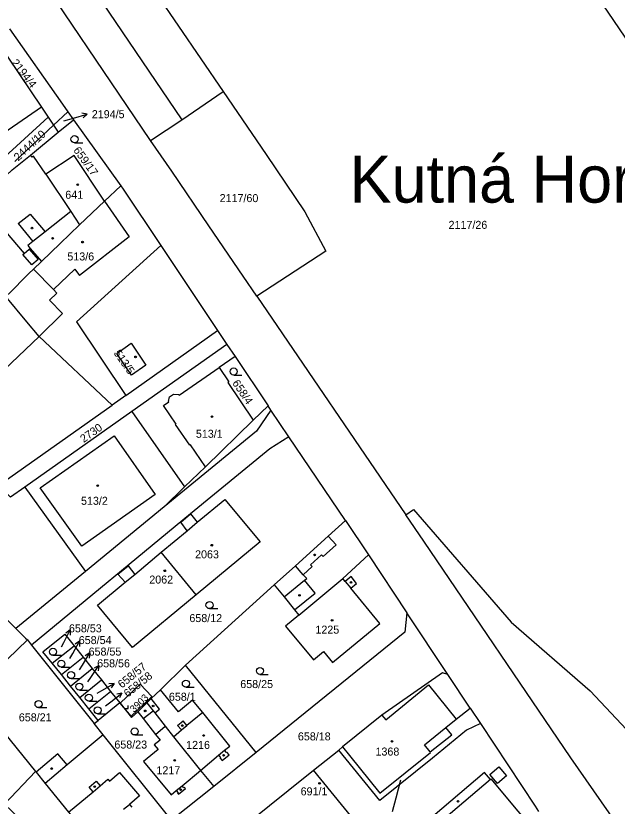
# Model space of a CAD drawing. Extents: x -679220 to -673243, y -1075091 to -1066557.
# Drawn here: x -676064.1 to -675936.5, y -1071383.2 to -1071215.3 of the extents above; entities that cross this region are included whole.
import ezdxf

# ---------------------------------------------------------------- set-up
doc = ezdxf.new("R2010")
doc.units = 0
for name, color, linetype in [('Default', 7, 'Continuous'), ('Hranice parcel', 7, 'Continuous'), ('Parcelní čísla', 7, 'Continuous'), ('Pop  PČ popisy', 7, 'Continuous'), ('Vnitřní kresba', 7, 'Continuous'), ('Značky budov', 7, 'Continuous'), ('Značky kultur', 7, 'Continuous')]:
    doc.layers.add(name, color=color, linetype=linetype)

msp = doc.modelspace()

# ---------------------------------------------------------------- linework, layer by layer
at = {"layer": 'Hranice parcel'}
for p, q in [((-676028.85, -1071237.39), (-676020.06, -1071231.4)), ((-676056.09, -1071238.56), (-676053.04, -1071235.73)), ((-676053.04, -1071235.73), (-676051.84, -1071237.4)), ((-676057.23, -1071236.86), (-676067.3, -1071246.07)), ((-676057.23, -1071236.86), (-676056.09, -1071238.56)), ((-676055.1, -1071240.03), (-676051.84, -1071237.4)), ((-676051.84, -1071237.4), (-676041.78, -1071251.43)), ((-676035.5, -1071241.81), (-676028.85, -1071237.39)), ((-676064.34, -1071246.24), (-676056.09, -1071238.56)), ((-676061.01, -1071244.89), (-676055.1, -1071240.03)), ((-676056.09, -1071238.56), (-676055.1, -1071240.03)), ((-676045.31, -1071254.69), (-676041.78, -1071251.43)), ((-676033.35, -1071264.07), (-676051.24, -1071280.34)), ((-676033.35, -1071264.07), (-676021.26, -1071282.16)), ((-676012.95, -1071274.83), (-675981.32, -1071321.28)), ((-676051.24, -1071280.34), (-676040.74, -1071295.93)), ((-676040.74, -1071295.93), (-676021.26, -1071282.16)), ((-676021.26, -1071282.16), (-676019.3, -1071285.1)), ((-676019.3, -1071285.1), (-676039.48, -1071299.37)), ((-676019.3, -1071285.1), (-676017.56, -1071287.7)), ((-676017.56, -1071287.7), (-676010.57, -1071298.17)), ((-676040.74, -1071295.93), (-676043.68, -1071298.01)), ((-676067.84, -1071315.09), (-676043.68, -1071298.01)), ((-676010.57, -1071298.17), (-676013.69, -1071301.2)), ((-676039.48, -1071299.37), (-676062.18, -1071315.42)), ((-676039.48, -1071299.37), (-676028.29, -1071315.38)), ((-676062.18, -1071315.42), (-676049.32, -1071333.3)), ((-675994.12, -1071322.49), (-675989.25, -1071329.82)), ((-676025.79, -1071338.26), (-676033.26, -1071329.25)), ((-675989.25, -1071329.82), (-675981.12, -1071342.08)), ((-676049.32, -1071333.3), (-676064.07, -1071345.41)), ((-676028.06, -1071353.21), (-676009.26, -1071336.19)), ((-676064.07, -1071345.41), (-676070.91, -1071338.54)), ((-675972.41, -1071355.19), (-675981.12, -1071342.08)), ((-676073.38, -1071359.21), (-676061.64, -1071347.82)), ((-676056.36, -1071352.81), (-676051.75, -1071349.11)), ((-676051.75, -1071349.11), (-676049.81, -1071351.53)), ((-676054.42, -1071355.23), (-676049.81, -1071351.53)), ((-676049.81, -1071351.53), (-676047.88, -1071353.95)), ((-676054.42, -1071355.23), (-676056.36, -1071352.81)), ((-676052.47, -1071357.65), (-676047.88, -1071353.95)), ((-676047.88, -1071353.95), (-676045.94, -1071356.36)), ((-676033.42, -1071358.42), (-676028.06, -1071353.21)), ((-676013.1, -1071371.78), (-676028.06, -1071353.21)), ((-676052.47, -1071357.65), (-676054.42, -1071355.23)), ((-675967.67, -1071362.33), (-675972.41, -1071355.19)), ((-676050.53, -1071360.07), (-676052.47, -1071357.65)), ((-676050.53, -1071360.07), (-676045.94, -1071356.36)), ((-676045.94, -1071356.36), (-676044, -1071358.79)), ((-676073.38, -1071359.21), (-676059.9, -1071375.82)), ((-676048.59, -1071362.48), (-676044, -1071358.79)), ((-676044, -1071358.79), (-676042.03, -1071361.24)), ((-676048.59, -1071362.48), (-676050.53, -1071360.07)), ((-676046.62, -1071364.94), (-676048.59, -1071362.48)), ((-676042.03, -1071361.24), (-676046.62, -1071364.94)), ((-676038.23, -1071363.09), (-676036.31, -1071361.22)), ((-675967.67, -1071362.33), (-675965.5, -1071365.59)), ((-676047.45, -1071365.61), (-676046.62, -1071364.94)), ((-676045.55, -1071367.99), (-676047.45, -1071365.61)), ((-675965.5, -1071365.59), (-675968.42, -1071367.04)), ((-676031.05, -1071386.16), (-676045.55, -1071367.99)), ((-675995.57, -1071371.26), (-675994.73, -1071370.59)), ((-676013.1, -1071371.78), (-676022.08, -1071378.97)), ((-676000.89, -1071375.51), (-675995.57, -1071371.26)), ((-675986.84, -1071381.92), (-675995.57, -1071371.26)), ((-676059.8, -1071375.94), (-676059.9, -1071375.82)), ((-676024.92, -1071375.57), (-676022.08, -1071378.97)), ((-675992.79, -1071385.49), (-676000.89, -1071375.51)), ((-676022.08, -1071378.97), (-676031.05, -1071386.16))]:
    msp.add_line(p, q, dxfattribs=at)
for points in [[(-675828.15, -1071376.24), (-675863.07, -1071324.61), (-675918.9, -1071243.14), (-675974.74, -1071161.07), (-676000.25, -1071117.38), (-676033.26, -1071055.17), (-676034.84, -1071052.11), (-676046.89, -1071024.68), (-676041.61, -1071015.35)], [(-676103.35, -1071142.45), (-676096.46, -1071137.77), (-676028.85, -1071237.39)], [(-676035.5, -1071241.81), (-676092.07, -1071158.2), (-676094.95, -1071154.67), (-676098.88, -1071149.06), (-676103.35, -1071142.45)], [(-676057.54, -1071176.05), (-676051.91, -1071184.4), (-676048.82, -1071192.06), (-676044.36, -1071196.27), (-676042.1, -1071199.04), (-676042.78, -1071199.61), (-676041.89, -1071200.9), (-676041.23, -1071200.44), (-676039.9, -1071202.36), (-676040.58, -1071202.86), (-676039.72, -1071204.1), (-676039.03, -1071203.62), (-676020.06, -1071231.4)], [(-676065.44, -1071218.08), (-676054.21, -1071234.1), (-676053.04, -1071235.73)], [(-676068.21, -1071220.62), (-676058.68, -1071234.72), (-676057.23, -1071236.86)], [(-676020.06, -1071231.4), (-676010.95, -1071244.79), (-676002.77, -1071256.97), (-675998.32, -1071265.31), (-676012.95, -1071274.83)], [(-676012.95, -1071274.83), (-676015.82, -1071270.62), (-676023.15, -1071259.93), (-676030.99, -1071248.32), (-676035.5, -1071241.81)], [(-676072.57, -1071255.13), (-676070.39, -1071253.14), (-676068.85, -1071251.72), (-676064.87, -1071248.06), (-676061.01, -1071244.89)], [(-676045.31, -1071254.69), (-676051.72, -1071245.01), (-676057.74, -1071248.98), (-676060.32, -1071245.11), (-676060.63, -1071245.35), (-676061.01, -1071244.89)], [(-676041.78, -1071251.43), (-676041.31, -1071252.15), (-676033.35, -1071264.07)], [(-676072.57, -1071255.13), (-676070.52, -1071257.71), (-676070.06, -1071256.78), (-676062.36, -1071265.8), (-676061.28, -1071264.9), (-676061.05, -1071264.71), (-676058.63, -1071267.49)], [(-676058.63, -1071267.49), (-676054.69, -1071263.66), (-676050.55, -1071259.71), (-676045.31, -1071254.69)], [(-676066.25, -1071274.96), (-676065.14, -1071273.92), (-676061.92, -1071270.61), (-676061.33, -1071270.07), (-676060.34, -1071269.11), (-676058.63, -1071267.49)], [(-676043.68, -1071298.01), (-676059.17, -1071283.4), (-676061.74, -1071280.32), (-676066.25, -1071274.96)], [(-676017.56, -1071287.7), (-676020.92, -1071290), (-676018.86, -1071293.04), (-676019.11, -1071293.21), (-676013.69, -1071301.2)], [(-675994.12, -1071322.49), (-676006.13, -1071304.73), (-676009.94, -1071299.1), (-676010.57, -1071298.17)], [(-676013.69, -1071301.2), (-676023.86, -1071311.08), (-676028.29, -1071315.38)], [(-676062.18, -1071315.42), (-676065.21, -1071317.56), (-676067.84, -1071315.09)], [(-676028.29, -1071315.38), (-676032.59, -1071319.57), (-676049.32, -1071333.3)], [(-676033.26, -1071329.25), (-676027.71, -1071324.66), (-676029.1, -1071322.88), (-676027.02, -1071321.08), (-676025.6, -1071322.86), (-676019.73, -1071318.04), (-676012.22, -1071327.04), (-676025.79, -1071338.26)], [(-675981.32, -1071321.28), (-675979.71, -1071320.17), (-675958.96, -1071344.08), (-675942.19, -1071358.69), (-675925.65, -1071376.26), (-675903.8, -1071399.59), (-675900.1, -1071402.8), (-675886.01, -1071422.07), (-675873.55, -1071440.05), (-675863.47, -1071455.5), (-675854.14, -1071469.73), (-675851.06, -1071475.72), (-675846.24, -1071485.53), (-675836.69, -1071505.46)], [(-675855.42, -1071506.6), (-675858.63, -1071501.84), (-675865.79, -1071490.49), (-675921.38, -1071408.62), (-675946.28, -1071372.89), (-675977.5, -1071326.89), (-675981.32, -1071321.28)], [(-676009.26, -1071336.19), (-676004.77, -1071332.13), (-675997.81, -1071325.83), (-675994.12, -1071322.49)], [(-676025.79, -1071338.26), (-676039.31, -1071349.48), (-676046.75, -1071340.45), (-676040.89, -1071335.59), (-676042.42, -1071333.89), (-676040.27, -1071332.13), (-676038.86, -1071333.93), (-676033.26, -1071329.25)], [(-676009.26, -1071336.19), (-676007.17, -1071338.68), (-676004.95, -1071341.45), (-676004.05, -1071342.57), (-676006.86, -1071344.9), (-676000.89, -1071352.08), (-675998.77, -1071350.31), (-675996.85, -1071352.62), (-675986.84, -1071344.35), (-675993.01, -1071336.87), (-675991.76, -1071335.84), (-675992.93, -1071334.41), (-675994.18, -1071335.44), (-675994.71, -1071334.8), (-675989.25, -1071329.82)], [(-675981.12, -1071342.08), (-675981.53, -1071346.24), (-676013.1, -1071371.78)], [(-676064.07, -1071345.41), (-676062.05, -1071347.45), (-676061.64, -1071347.82)], [(-676056.36, -1071352.81), (-676058.33, -1071350.36), (-676053.72, -1071346.66), (-676051.75, -1071349.11)], [(-676061.64, -1071347.82), (-676060.74, -1071348.94), (-676047.45, -1071365.61)], [(-675972.41, -1071355.19), (-675973.57, -1071354.84), (-675986.39, -1071363.8), (-675994.73, -1071370.59)], [(-676041.97, -1071361.32), (-676037.72, -1071357.23), (-676035.22, -1071359.84), (-676039.61, -1071364.01), (-676041.97, -1071361.32)], [(-676036.31, -1071361.22), (-676035.35, -1071360.29), (-676033.42, -1071358.42)], [(-676024.92, -1071375.57), (-676021.05, -1071372.34), (-676020.66, -1071372.8), (-676020.77, -1071372.89), (-676020.3, -1071373.46), (-676018.83, -1071372.24), (-676019.3, -1071371.67), (-676019.41, -1071371.76), (-676019.79, -1071371.3), (-676018.7, -1071370.38), (-676024.43, -1071363.29), (-676026.58, -1071360.62), (-676029.54, -1071363.15), (-676033.42, -1071358.42)], [(-676042.03, -1071361.24), (-676041.97, -1071361.32), (-676039.53, -1071364.35), (-676038.23, -1071363.09)], [(-676036.31, -1071361.22), (-676034.97, -1071362.9), (-676034.61, -1071363.36), (-676032.37, -1071366.18), (-676030.61, -1071368.4), (-676024.92, -1071375.57)], [(-675994.73, -1071370.59), (-675993.27, -1071372.41), (-675986.84, -1071380.42), (-675976.05, -1071371.76), (-675976.14, -1071371.65), (-675971.58, -1071368), (-675972.81, -1071366.47), (-675970.62, -1071364.7), (-675967.67, -1071362.33)], [(-676038.23, -1071363.09), (-676037.06, -1071364.56), (-676034.47, -1071367.93), (-676033.48, -1071369.11), (-676034.7, -1071370.13), (-676033.88, -1071371.1), (-676036.98, -1071373.68), (-676031.11, -1071380.73), (-676030.05, -1071379.84), (-676029.66, -1071380.3), (-676029.77, -1071380.39), (-676029.57, -1071380.63), (-676028.11, -1071379.42), (-676028.31, -1071379.18), (-676028.42, -1071379.27), (-676028.8, -1071378.81), (-676024.92, -1071375.57)], [(-675965.5, -1071365.59), (-675953.85, -1071383.14), (-675953.13, -1071384.28)], [(-675968.42, -1071367.04), (-675975.69, -1071372.93), (-675986.84, -1071381.92)], [(-676045.55, -1071367.99), (-676053.19, -1071374.41), (-676055.17, -1071372.05), (-676059.8, -1071375.94)], [(-676059.9, -1071375.82), (-676066.51, -1071382.71), (-676063.26, -1071385.82), (-676068.98, -1071390.04)], [(-676059.8, -1071375.94), (-676057.86, -1071378.33), (-676052.9, -1071384.45), (-676045.86, -1071392.9), (-676043.47, -1071395.98)], [(-676050.94, -1071415.7), (-676006.28, -1071379.82), (-676000.89, -1071375.51)], [(-675970.28, -1071395.01), (-675969.01, -1071396.53), (-675956.18, -1071385.71), (-675957.46, -1071384.19), (-675963.18, -1071377.36), (-675963.38, -1071377.52), (-675964.65, -1071376.02), (-675977.03, -1071386.54), (-675975.76, -1071388.04), (-675975.96, -1071388.21), (-675972.97, -1071391.79), (-675970.28, -1071395.01)]]:
    msp.add_lwpolyline(points, dxfattribs=at)
at = {"layer": 'Pop  PČ popisy'}
for p, q in [((-676051.85, -1071237.04), (-676048.97, -1071236.21)), ((-676048.97, -1071236.21), (-676050.07, -1071236.01)), ((-676048.97, -1071236.21), (-676049.79, -1071236.97)), ((-676053.9, -1071237.63), (-676051.85, -1071237.04)), ((-676053.94, -1071348.41), (-676052.58, -1071345.74)), ((-676052.58, -1071345.74), (-676053.48, -1071346.4)), ((-676052.58, -1071345.74), (-676052.59, -1071346.86)), ((-676054.42, -1071349.33), (-676053.94, -1071348.41)), ((-676052.02, -1071350.77), (-676050.57, -1071348.15)), ((-676050.57, -1071348.15), (-676051.49, -1071348.78)), ((-676050.57, -1071348.15), (-676050.61, -1071349.26)), ((-676052.6, -1071351.82), (-676052.02, -1071350.77)), ((-676049.97, -1071353.2), (-676048.42, -1071350.63)), ((-676048.42, -1071350.63), (-676049.37, -1071351.23)), ((-676048.42, -1071350.63), (-676048.51, -1071351.74)), ((-676050.59, -1071354.24), (-676049.97, -1071353.2)), ((-676048.18, -1071355.8), (-676046.5, -1071353.31)), ((-676046.5, -1071353.31), (-676047.48, -1071353.86)), ((-676046.5, -1071353.31), (-676046.65, -1071354.42)), ((-676048.81, -1071356.75), (-676048.18, -1071355.8)), ((-676045.85, -1071358.58), (-676043.22, -1071357.12)), ((-676043.22, -1071357.12), (-676044.34, -1071357.17)), ((-676043.22, -1071357.12), (-676043.86, -1071358.05)), ((-676046.83, -1071359.13), (-676045.85, -1071358.58)), ((-676043.94, -1071361), (-676041.58, -1071359.15)), ((-676041.58, -1071359.15), (-676042.67, -1071359.37)), ((-676041.58, -1071359.15), (-676042.06, -1071360.16)), ((-676045.06, -1071361.87), (-676043.94, -1071361)), ((-675982.42, -1071377.63), (-675983.44, -1071381.43)), ((-675983.44, -1071381.43), (-675984.22, -1071384.33))]:
    msp.add_line(p, q, dxfattribs=at)
at = {"layer": 'Vnitřní kresba'}
for p, q in [((-676058.68, -1071234.72), (-676067.83, -1071241.05)), ((-676057.74, -1071248.98), (-676052.44, -1071256.89)), ((-676045.31, -1071254.69), (-676040.07, -1071262.28)), ((-676052.44, -1071256.89), (-676057.89, -1071261.22)), ((-676052.44, -1071256.89), (-676050.55, -1071259.71)), ((-676063.63, -1071259.41), (-676061.07, -1071257.43)), ((-676061.07, -1071257.43), (-676057.89, -1071261.22)), ((-676063.63, -1071259.41), (-676060.49, -1071263.28)), ((-676057.89, -1071261.22), (-676060.49, -1071263.28)), ((-676060.49, -1071263.28), (-676061.57, -1071264.14)), ((-676040.07, -1071262.28), (-676050.6, -1071270.5)), ((-676061.57, -1071264.14), (-676061.05, -1071264.71)), ((-676061.28, -1071264.9), (-676059.39, -1071267.11)), ((-676062.59, -1071265.99), (-676062.36, -1071265.8)), ((-676060.7, -1071268.19), (-676062.59, -1071265.99)), ((-676059.39, -1071267.11), (-676060.7, -1071268.19)), ((-676060.34, -1071269.11), (-676056.11, -1071273.48)), ((-676056.11, -1071273.48), (-676051.6, -1071269.12)), ((-676051.6, -1071269.12), (-676050.6, -1071270.5)), ((-676056.11, -1071273.48), (-676055.41, -1071274.2)), ((-676055.41, -1071274.2), (-676056.96, -1071275.7)), ((-676056.96, -1071275.7), (-676054.19, -1071278.56)), ((-676054.19, -1071278.56), (-676059.17, -1071283.4)), ((-676059.17, -1071283.4), (-676084.73, -1071307.8)), ((-676042.65, -1071287.03), (-676039.64, -1071284.82)), ((-676039.64, -1071284.82), (-676036.5, -1071289.49)), ((-676039.56, -1071291.67), (-676042.65, -1071287.03)), ((-676036.5, -1071289.49), (-676039.56, -1071291.67)), ((-676029.46, -1071295.86), (-676020.92, -1071290)), ((-676031.68, -1071297.2), (-676031.48, -1071296.22)), ((-676031.6, -1071297.33), (-676031.68, -1071297.2)), ((-676031.48, -1071296.22), (-676030.65, -1071295.64)), ((-676030.65, -1071295.64), (-676029.55, -1071295.74)), ((-676029.55, -1071295.74), (-676029.46, -1071295.86)), ((-676032.75, -1071298.11), (-676031.6, -1071297.33)), ((-676030.06, -1071302.04), (-676032.75, -1071298.11)), ((-676009.94, -1071299.1), (-676013.03, -1071303.52)), ((-676030.18, -1071302.12), (-676030.06, -1071302.04)), ((-676027.16, -1071306.53), (-676030.18, -1071302.12)), ((-676013.03, -1071303.52), (-676032.59, -1071319.57)), ((-676058.93, -1071315.59), (-676043.26, -1071304.51)), ((-676043.26, -1071304.51), (-676034.52, -1071316.95)), ((-676006.13, -1071304.73), (-676010.22, -1071307.25)), ((-676027.04, -1071306.44), (-676027.16, -1071306.53)), ((-676023.86, -1071311.08), (-676027.04, -1071306.44)), ((-676010.22, -1071307.25), (-676027.02, -1071321.08)), ((-676050.1, -1071327.94), (-676058.93, -1071315.59)), ((-676034.52, -1071316.95), (-676050.1, -1071327.94)), ((-676027.02, -1071321.08), (-676060.74, -1071348.94)), ((-676027.71, -1071324.66), (-676025.6, -1071322.86)), ((-675996.12, -1071327.68), (-675997.81, -1071325.83)), ((-675998.84, -1071330.15), (-675996.12, -1071327.68)), ((-676001.57, -1071331.9), (-675999.2, -1071329.76)), ((-675999.2, -1071329.76), (-675998.84, -1071330.15)), ((-676003.08, -1071334), (-676004.77, -1071332.13)), ((-676003.08, -1071334), (-676001.21, -1071332.3)), ((-676001.21, -1071332.3), (-676001.57, -1071331.9)), ((-676040.89, -1071335.59), (-676038.86, -1071333.93)), ((-676002.34, -1071334.82), (-676003.08, -1071334)), ((-676007.17, -1071338.68), (-676002.81, -1071335.17)), ((-676004.05, -1071342.57), (-675994.71, -1071334.8)), ((-676002.81, -1071335.17), (-676002.34, -1071334.82)), ((-676000.59, -1071337.93), (-676002.81, -1071335.17)), ((-675994.18, -1071335.44), (-675993.01, -1071336.87)), ((-676004.95, -1071341.45), (-676000.59, -1071337.93)), ((-675985.58, -1071364.8), (-675976.48, -1071357.4)), ((-675976.48, -1071357.4), (-675970.62, -1071364.7)), ((-676033.57, -1071362.53), (-676035.35, -1071360.29)), ((-676034.61, -1071363.36), (-676033.57, -1071362.53)), ((-676037.06, -1071364.56), (-676034.97, -1071362.9)), ((-676024.43, -1071363.29), (-676027.81, -1071366.02)), ((-675986.39, -1071363.8), (-675985.58, -1071364.8)), ((-676029.77, -1071366), (-676028.61, -1071365.03)), ((-676028.96, -1071366.98), (-676029.77, -1071366)), ((-676028.96, -1071366.98), (-676027.81, -1071366.02)), ((-676027.81, -1071366.02), (-676028.61, -1071365.03)), ((-676034.47, -1071367.93), (-676032.37, -1071366.18)), ((-676030.61, -1071368.4), (-676028.96, -1071366.98)), ((-675977.37, -1071370.12), (-675972.81, -1071366.47)), ((-675976.14, -1071371.65), (-675977.37, -1071370.12)), ((-676021.05, -1071372.34), (-676019.79, -1071371.3)), ((-676053.19, -1071374.41), (-676057.86, -1071378.33)), ((-676044.22, -1071377.84), (-676042.06, -1071376.02)), ((-676042.06, -1071376.02), (-676037.85, -1071380.98)), ((-675963.52, -1071376.43), (-675961.57, -1071374.79)), ((-675961.57, -1071374.79), (-675959.97, -1071376.72)), ((-676046.23, -1071378.83), (-676044.56, -1071377.43)), ((-676044.56, -1071377.43), (-676044.22, -1071377.84)), ((-675963.38, -1071377.52), (-675975.76, -1071388.04)), ((-675961.89, -1071378.35), (-675963.52, -1071376.43)), ((-675959.97, -1071376.72), (-675961.89, -1071378.35)), ((-676048.54, -1071379.09), (-676047.06, -1071377.84)), ((-676047.71, -1071380.08), (-676048.54, -1071379.09)), ((-676047.71, -1071380.08), (-676046.23, -1071378.83)), ((-676047.06, -1071377.84), (-676046.23, -1071378.83)), ((-676030.05, -1071379.84), (-676028.8, -1071378.81)), ((-676052.9, -1071384.45), (-676047.71, -1071380.08)), ((-676037.85, -1071380.98), (-676039.97, -1071382.77)), ((-676041.21, -1071383.81), (-676039.97, -1071382.77)), ((-676039.97, -1071382.77), (-676039.49, -1071383.34))]:
    msp.add_line(p, q, dxfattribs=at)
at = {"layer": 'Značky budov'}
for centre in [(-676050.96, -1071251.2), (-676060.67, -1071260.42), (-676056.29, -1071262.57), (-676049.93, -1071263.38), (-676038.69, -1071287.75), (-676022.45, -1071300.44), (-676046.72, -1071315.09), (-676022.5, -1071327.75), (-676000.68, -1071329.8), (-676032.48, -1071333.18), (-675992.96, -1071335.65), (-676003.89, -1071338.38), (-675996.97, -1071343.7), (-676034.95, -1071361.87), (-676036.64, -1071362.93), (-676028.76, -1071366.03), (-676024.22, -1071368.15), (-675984.24, -1071369.39), (-676019.99, -1071372.35), (-676030.38, -1071373.43), (-676056.48, -1071375.17), (-676047.35, -1071379.01), (-676029.12, -1071379.66), (-675999.64, -1071378.29), (-675970.24, -1071382.12)]:
    msp.add_circle(centre, 0.175, dxfattribs=at)
at = {"layer": 'Značky kultur'}
for p, q in [((-676051.64, -1071242.28), (-676049.89, -1071242.28)), ((-676017.86, -1071291.61), (-676016.11, -1071291.61)), ((-676022.99, -1071341.21), (-676021.24, -1071341.21)), ((-676056.21, -1071351.12), (-676054.46, -1071351.12)), ((-676054.45, -1071353.66), (-676052.7, -1071353.66)), ((-676012.28, -1071355.19), (-676010.53, -1071355.19)), ((-676052.37, -1071356.08), (-676050.62, -1071356.08)), ((-676050.61, -1071358.52), (-676048.86, -1071358.52)), ((-676028, -1071357.89), (-676026.25, -1071357.89)), ((-676048.6, -1071360.88), (-676046.85, -1071360.88)), ((-676059.27, -1071362.23), (-676057.52, -1071362.23)), ((-676040.89, -1071362.42), (-676040.22, -1071362.42)), ((-676040.22, -1071362.42), (-676040.22, -1071361.75)), ((-676046.74, -1071363.55), (-676044.99, -1071363.55)), ((-676038.87, -1071368.04), (-676037.12, -1071368.04))]:
    msp.add_line(p, q, dxfattribs=at)
for centre in [(-676051.64, -1071241.53), (-676017.86, -1071290.86), (-676022.99, -1071340.46), (-676056.21, -1071350.37), (-676054.45, -1071352.91), (-676012.28, -1071354.44), (-676052.37, -1071355.33), (-676050.61, -1071357.77), (-676028, -1071357.14), (-676059.27, -1071361.48), (-676048.6, -1071360.13), (-676046.74, -1071362.8), (-676038.87, -1071367.29)]:
    msp.add_circle(centre, 0.75, dxfattribs=at)

# ---------------------------------------------------------------- texts
at = {"layer": 'Default'}
msp.add_text('Kutná Hora 0-5/41', height=10, dxfattribs=at).set_placement((-675993.28, -1071255))
at = {"layer": 'Parcelní čísla'}
for s, height, rotation, p in [('2194/4', 1.7, 308, (-676065.14, -1071225.34)), ('2444/10', 1.7, 43, (-676063.58, -1071246.28)), ('659/17', 1.7, 306, (-676051.98, -1071243.9)), ('513/5', 1.7, 305, (-676043.41, -1071286.98)), ('658/4', 1.7, 304, (-676018.24, -1071293.32)), ('2730', 1.7, 35, (-676049.7, -1071306.05)), ('658/57', 1.7, 39, (-676041.6, -1071358.21)), ('658/58', 1.7, 39, (-676040.35, -1071360.15)), ('3903', 1.5, 44, (-676039.02, -1071363.37))]:
    msp.add_text(s, height=height, rotation=rotation, dxfattribs=at).set_placement(p)
for s, p in [('2194/5', (-676047.97, -1071237.07)), ('641', (-676053.6, -1071254.18)), ('2117/60', (-676020.84, -1071254.89)), ('2117/26', (-675972.25, -1071260.57)), ('513/6', (-676053.16, -1071267.28)), ('513/1', (-676025.88, -1071304.93)), ('513/2', (-676050.26, -1071319.16)), ('2063', (-676026.05, -1071330.53)), ('2062', (-676035.77, -1071335.89)), ('658/12', (-676027.26, -1071344.07)), ('658/53', (-676052.82, -1071346.24)), ('1225', (-676000.51, -1071346.52)), ('658/54', (-676050.74, -1071348.74)), ('658/55', (-676048.65, -1071351.18)), ('658/56', (-676046.83, -1071353.67)), ('658/25', (-676016.46, -1071358.08)), ('658/1', (-676031.61, -1071360.77)), ('658/21', (-676063.46, -1071365.14)), ('658/18', (-676004.23, -1071369.19)), ('658/23', (-676043.18, -1071370.92)), ('1216', (-676027.95, -1071371)), ('1368', (-675987.76, -1071372.41)), ('1217', (-676034.25, -1071376.38)), ('691/1', (-676003.65, -1071380.86))]:
    msp.add_text(s, height=1.7, dxfattribs=at).set_placement(p)

doc.saveas('drawing.dxf')
